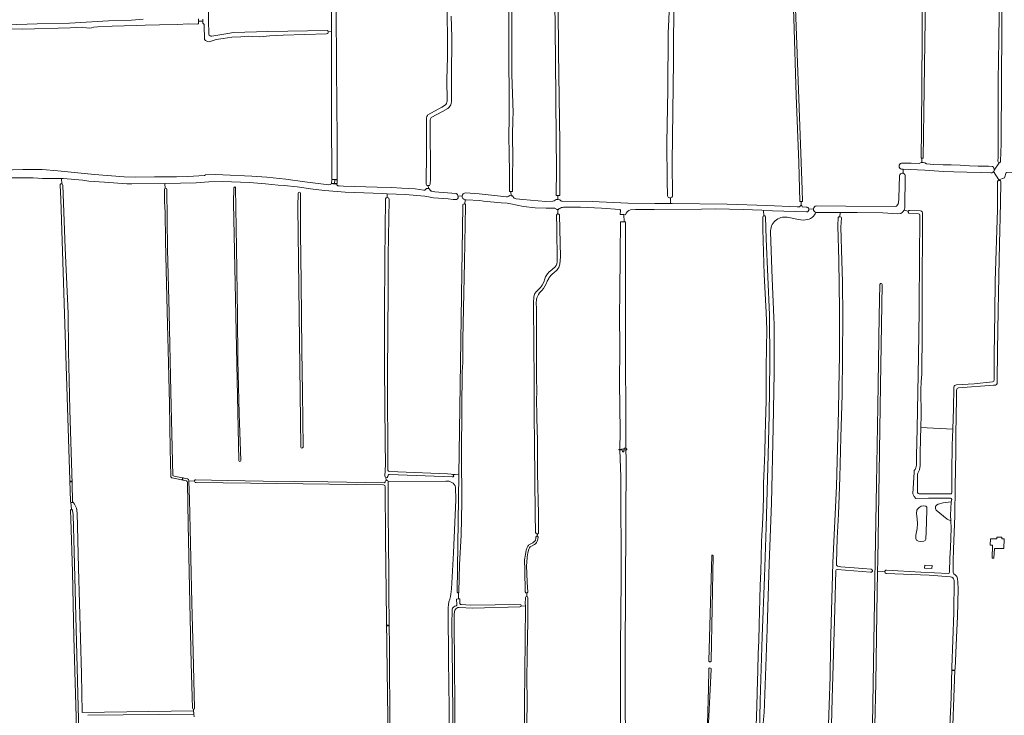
# Model space of a CAD drawing. Header units: metres. Extents: x 209813 to 223847, y 571801 to 587119.
# Tile 659 of 746: x 218208 to 219237, y 584009 to 584737. Entities that reach past the tile are written whole.
import ezdxf

# ---------------------------------------------------------------- set-up
doc = ezdxf.new("R2010")
doc.units = ezdxf.units.M
for name, color, linetype, lineweight in [('B-RO-GR-GRAS-GV', 8, 'Continuous', 0), ('B-RO-KW-KUNSTWERK_DEK-GV', 8, 'Continuous', 0), ('B-RO-KW-KUNSTWERK_STUW-GV', 8, 'Continuous', 0), ('B-RO-OG-WATER_GREPPEL-GV', 8, 'Continuous', 0), ('B-RO-VH-ONVERHARD-GV', 8, 'Continuous', 0)]:
    doc.layers.add(name, color=color, linetype=linetype, lineweight=lineweight)

msp = doc.modelspace()

# ---------------------------------------------------------------- linework, layer by layer
at = {"layer": 'B-RO-GR-GRAS-GV', "flags": 128}
for points in [[(218767.602, 584547.743), (218768.766, 584548.646), (218770.397, 584548.538), (218770.398, 584552.73), (218768.911, 584552.733), (218769.236, 584580.308), (218768.753, 584612.644), (218768.197, 584694.517), (218766.66, 584818.627), (218766.863, 584842.015), (218766.645, 584859.234), (218766.256, 584871.283), (218766.605, 584879.785), (218766.562, 584889.252), (218765.343, 584995.547), (218764.301, 585032.845), (218764.047, 585072.651), (218763.698, 585101.609), (218763.487, 585108.895), (218763.21, 585130.623), (218762.467, 585160.774), (218762.522, 585161.5), (218762.749, 585162.692), (218763.333, 585163.503)], [(218720.001, 584552.777), (218721.65, 584552.517), (218721.56, 584556.955), (218719.868, 584557.07), (218720.035, 584562.974), (218720.005, 584576.407), (218719.645, 584596.906), (218719.45, 584614.352), (218719.587, 584634.453), (218719.593, 584655.714), (218719.271, 584696.445), (218719.342, 584719.564), (218719.447, 584741.82), (218719.386, 584762.351), (218719.557, 584783.579), (218719.128, 584793.331), (218719.462, 584803.613), (218719.531, 584815.786), (218719.169, 584828.225), (218719.107, 584843.383), (218719.311, 584866.601), (218718.69, 584905.475), (218718.599, 584938.179), (218718.009, 584968.031)], [(218406.689, 584872.418), (218406.327, 584857.857), (218404.239, 584857.934), (218404.416, 584853.325), (218405.904, 584853.355), (218405.936, 584789.542), (218405.334, 584736.353), (218405.802, 584721.175)], [(218533.812, 584723.989), (218534.099, 584728.594), (218534.087, 584765.6), (218534.137, 584804.341), (218533.965, 584853.002), (218533.701, 584859.664), (218530.18, 584859.6), (218530.008, 584868.961), (218482.065, 584870.935), (218409.946, 584874.766)], [(218770.318, 584843.742), (218771.248, 584702.597), (218772.677, 584608.389), (218772.561, 584552.726), (218770.398, 584552.73)], [(218635.129, 584563.169), (218633.645, 584563.187), (218632.979, 584564.715), (218633.347, 584598.424), (218633.169, 584630.086), (218633.327, 584633.844), (218633.558, 584635.235), (218634.138, 584636.327), (218634.817, 584637.226), (218649.241, 584645.137), (218652.162, 584646.894), (218653.435, 584647.904), (218654.084, 584648.94), (218654.549, 584650.202), (218654.778, 584651.453), (218654.681, 584674.031), (218655.221, 584697.43), (218654.593, 584825.897)], [(219230.531, 584588.551), (219230.634, 584592.948), (219230.791, 584605.617), (219230.711, 584624.588), (219230.795, 584645.35), (219230.874, 584673.376), (219231.275, 584715.066), (219231.966, 584768.663), (219232.962, 584813.139)], [(219235.855, 584812.974), (219235.814, 584812.81), (219234.814, 584773.673), (219234.236, 584674.587), (219233.986, 584606.862), (219233.158, 584588.505)], [(218187.039, 584805.42), (218185.609, 584732.54), (218185.689, 584731.719), (218186.029, 584731.486), (218186.576, 584731.344), (218194.79, 584731.28), (218226.407, 584732.129), (218260.308, 584732.99), (218300.74, 584735.192), (218325.054, 584736.068), (218337.16, 584737.02)], [(219150.823, 584587.298), (219151.01, 584591.624), (219150.222, 584591.623), (219150.689, 584622.096), (219151.416, 584717.778), (219151.554, 584780.681), (219151.05, 584800.152)], [(219153.436, 584802.46), (219154.24, 584791.623), (219154.28, 584736.72), (219152.487, 584591.625), (219151.01, 584591.624)], [(219017.541, 584786.519), (219025.728, 584559.118), (219026.278, 584546.661), (219024.811, 584546.647), (219024.814, 584542.497)], [(219024.811, 584546.647), (219023.499, 584546.636), (219022.299, 584587.414), (219019.676, 584657.191), (219017.229, 584738.311), (219015.496, 584784.921)], [(218722.47, 584760.825), (218722.427, 584721.056), (218722.484, 584679.263), (218723.967, 584639.294), (218723.634, 584632.296), (218723.232, 584615.877), (218723.524, 584591.73), (218723.221, 584572.26), (218723.284, 584556.837), (218721.56, 584556.955)], [(218885.205, 584552.584), (218884.643, 584567.922), (218884.43, 584607.782), (218885.339, 584663.379), (218885.877, 584722.742), (218886.419, 584736.305), (218887.745, 584764.196)], [(218891.91, 584763.495), (218891.502, 584693.019), (218890.109, 584587.519), (218890.227, 584551.914)], [(218538.903, 584750.275), (218539.133, 584685.58), (218539.758, 584611.486), (218539.811, 584574.941), (218539.878, 584570.043), (218539.508, 584569.196), (218538.608, 584568.984), (218537.28, 584569.393), (218536.962, 584564.93), (218538.312, 584564.771), (218538.687, 584565.02), (218539.1, 584565.153), (218539.516, 584564.721), (218539.691, 584564.054), (218539.811, 584563.701), (218539.886, 584563.563), (218540.16, 584563.276), (218540.596, 584563.01), (218541.885, 584562.784), (218546.51, 584562.355), (218581.708, 584561.402), (218596.591, 584561.246), (218607.596, 584560.445), (218621.383, 584559.582), (218630.47, 584558.289), (218631.217, 584558.3), (218631.488, 584558.411), (218631.741, 584558.639), (218633.14, 584560.198), (218635.714, 584560.198)], [(218395.082, 584735.042), (218395.023, 584732.601), (218394.666, 584732.178), (218393.608, 584731.967), (218384.228, 584732.072), (218373.352, 584731.66), (218354.171, 584731.225), (218339.143, 584730.908), (218329.936, 584730.59), (218304.641, 584729.849), (218289.825, 584729.214), (218285.485, 584728.685), (218283.263, 584728.156), (218280.617, 584727.838), (218278.077, 584727.944), (218273.95, 584728.685), (218260.72, 584728.05), (218210.979, 584726.568), (218194.63, 584726.907)], [(218395.045, 584737.597), (218395.082, 584735.042), (218399.471, 584735.132), (218399.454, 584737.106)], [(218530.32, 584724.147), (218530.32, 584723.274), (218529.961, 584722.229), (218528.903, 584721.7), (218483.5, 584720.43), (218469.53, 584719.689), (218459.158, 584718.737), (218451.221, 584718.843), (218446.882, 584719.266), (218439.296, 584718.781), (218429.774, 584718.119), (218420.804, 584717), (218413.488, 584715.73), (218406.096, 584713.499), (218404.403, 584713.657), (218402.392, 584714.663), (218401.281, 584715.88), (218401.016, 584730.697), (218400.804, 584731.543), (218400.169, 584732.073), (218399.493, 584732.759), (218399.471, 584735.132)], [(218659.178, 584740.214), (218659.757, 584718.191), (218659.289, 584676.217), (218659.369, 584651.056), (218659.194, 584649.055), (218658.659, 584647.387), (218657.097, 584645.13), (218655.574, 584643.86), (218650.055, 584640.439), (218638.266, 584634.206), (218637.413, 584632.794), (218637.141, 584631.339), (218637.331, 584570.115), (218637.133, 584564.552), (218636.497, 584563.152), (218635.129, 584563.169), (218635.305, 584560.198)], [(218409.011, 584719.212), (218425.663, 584722.245), (218431.479, 584722.991), (218467.426, 584724.041), (218529.706, 584725.386), (218530.161, 584724.822), (218530.32, 584724.147), (218533.812, 584723.989)], [(218537.28, 584569.393), (218535.682, 584569.393), (218534.534, 584569.619), (218534.216, 584570.572), (218534.166, 584574.941), (218534.033, 584629.604), (218533.901, 584707.259), (218533.934, 584721.837), (218533.948, 584722.439), (218533.812, 584723.989)], [(218178.604, 584578.762), (218211.439, 584579.841), (218225.256, 584580.031), (218231.669, 584579.82), (218248.016, 584578.599), (218286.234, 584574.865), (218317.274, 584572.422), (218328.67, 584572.021), (218348.919, 584572.407), (218372.128, 584572.256), (218383.722, 584572.657), (218401.175, 584573.826), (218402.364, 584574.285), (218413.084, 584574.636), (218420.455, 584574.426), (218450.651, 584573.09), (218466.467, 584571.773), (218486.093, 584569.785), (218505.933, 584566.996), (218531.2, 584563.997), (218532.428, 584564.139), (218533.375, 584564.606), (218533.882, 584565.036), (218534.613, 584565.417), (218535.248, 584565.285), (218535.851, 584564.851), (218536.962, 584564.93)], [(219129.713, 584586.694), (219139.694, 584586.501), (219148.207, 584586.162)], [(219131.308, 584576.013), (219131.603, 584580.371), (219129.838, 584580.452)], [(219223.132, 584576.299), (219213.271, 584576.812), (219198.114, 584577.259), (219184.435, 584577.582), (219173.712, 584577.804), (219153.998, 584579.341), (219131.603, 584580.371)], [(219155.955, 584585.752), (219163.6, 584585.23), (219173.219, 584584.689), (219181.778, 584584.733), (219190.861, 584584.383), (219200.747, 584583.905), (219209.664, 584583.555), (219209.894, 584583.516), (219220.494, 584583.409), (219224.94, 584583.014)], [(219226.545, 584579.21), (219231.899, 584587.07)], [(218251.889, 584570.42), (218243.824, 584570.705), (218231.804, 584570.568), (218222.172, 584571.322), (218183.684, 584571.222), (218168.708, 584570.046), (218147.029, 584568.781), (218142.449, 584568.65), (218142.519, 584563.363)], [(218359.969, 584560.122), (218359.822, 584565.413), (218325.458, 584564.87), (218320.149, 584565.065), (218296.597, 584566.583), (218280.494, 584567.87), (218273.953, 584568.705), (218253.606, 584570.359), (218251.889, 584570.42), (218252.178, 584565.016)], [(219126.689, 584545.172), (219126.752, 584549.593), (219127.526, 584573.568)], [(219133.562, 584573.608), (219133.337, 584539.998)], [(219231.515, 584569.055), (219225.848, 584577.7)], [(219231.515, 584569.055), (219237.281, 584571.247), (219239.062, 584576.751), (219264.168, 584577.798), (219290.335, 584578.745)], [(218261.051, 584233.072), (218251.254, 584549.089), (218250.43, 584563.571)], [(218253.124, 584563.638), (218255.61, 584497.686), (218258.62, 584429.622), (218259.156, 584389.908), (218260.591, 584328.792), (218263.006, 584251.234), (218263.439, 584232.791)], [(218591.98, 584554.544), (218587.151, 584554.76), (218548.094, 584556.18), (218539.832, 584556.979), (218526.704, 584557.882), (218511.931, 584559.729), (218497.932, 584561.684), (218484.36, 584563.093), (218478.178, 584563.553), (218464.892, 584565.083), (218448.146, 584566.423), (218429.472, 584566.969), (218420.187, 584567.446), (218405.937, 584567.071), (218392.608, 584565.931), (218359.822, 584565.413)], [(218362.03, 584559.254), (218362.649, 584496.559), (218364.337, 584429.886), (218366.188, 584347.589), (218368.281, 584260.184)], [(218437.143, 584275.694), (218431.614, 584545.046), (218432.026, 584560.763)], [(218433.659, 584560.64), (218434.624, 584498.181), (218435.873, 584427.516), (218436.106, 584380.61), (218437.481, 584324.723), (218439.266, 584275.857)], [(218635.714, 584560.198), (218637.768, 584557.797), (218638.283, 584557.336), (218638.767, 584557.153), (218640.296, 584556.778), (218642.022, 584556.524), (218646.167, 584556.363), (218664.385, 584554.935), (218665.731, 584553.85), (218666.147, 584552.295)], [(219231.515, 584569.055), (219231.883, 584568.57), (219232.676, 584568.372), (219233.338, 584567.975), (219233.669, 584567.139), (219233.602, 584564.8), (219232.809, 584529.213), (219232.412, 584517.241), (219231.75, 584486.351), (219231.023, 584450.301), (219230.626, 584432.177), (219229.874, 584390.769), (219229.7, 584358.292), (219229.567, 584356.308), (219228.906, 584355.315), (219227.848, 584354.654), (219225.731, 584354.323), (219189.417, 584351.611), (219188.028, 584351.148), (219187.366, 584350.421), (219187.102, 584348.833), (219187.102, 584340.763), (219186.44, 584302.862), (219186.374, 584284.407), (219185.911, 584248.556), (219185.448, 584217.996), (219184.853, 584200.6), (219184.191, 584183.204), (219183.861, 584170.504), (219183.596, 584161.839), (219183.861, 584158.862), (219184.39, 584157.407), (219185.779, 584156.348), (219187.432, 584154.496), (219188.226, 584152.181), (219188.689, 584148.675), (219189.02, 584141.73), (219188.094, 584112.824), (219187.168, 584090.798), (219185.911, 584058.254), (219185.403, 584056.575), (219182.267, 583969.98)], [(219226.489, 584360.155), (219226.631, 584385.854), (219227.403, 584430.091), (219227.736, 584463.076), (219230.039, 584537.798), (219230.196, 584567.372)], [(218365.927, 584259.814), (218365.508, 584287.479), (218364.554, 584335.113), (218363.35, 584391.338), (218362.635, 584417.941), (218361.331, 584475.127), (218360.609, 584505.28), (218360.02, 584535.499), (218359.435, 584546.013), (218359.377, 584559.083)], [(218502.033, 584289.731), (218498.947, 584540.924), (218499.02, 584555.345)], [(218501.546, 584555.275), (218501.582, 584514.011), (218502.189, 584462.114), (218503.114, 584390.562), (218503.562, 584346.978), (218504.192, 584289.616)], [(218589.743, 584259.351), (218590.326, 584271.602), (218589.917, 584294.867), (218589.234, 584373.632), (218589.49, 584430.654), (218589.695, 584485.268), (218590.483, 584549.13)], [(218670.466, 584552.103), (218666.147, 584552.295), (218666.206, 584552.074), (218666.254, 584550.212), (218665.674, 584549.217), (218664.45, 584548.721), (218662.699, 584548.465), (218661.123, 584548.486), (218655.998, 584549.138), (218640.564, 584550.165), (218633.446, 584551.745), (218631.453, 584552.102), (218610.913, 584553.698), (218591.98, 584554.544), (218592.099, 584550.552)], [(218674.299, 584555.398), (218688.423, 584554.578), (218710.464, 584552.163), (218716.934, 584551.359)], [(218721.65, 584552.517), (218723.272, 584552.261), (218723.676, 584551.306), (218724.142, 584550.669), (218725.037, 584550.034), (218725.881, 584549.615), (218727.088, 584549.268), (218734.069, 584548.47), (218757.988, 584546.628), (218765.398, 584546.963)], [(218888.413, 584550.273), (218888.169, 584544.546), (218889.927, 584544.404), (218947.33, 584543.681), (218989.059, 584542.456), (219020.712, 584540.867), (219022.329, 584540.916)], [(218594.239, 584548.701), (218593.306, 584490.14), (218593.134, 584452.849), (218592.338, 584366.773), (218592.967, 584265.512)], [(218594.436, 584264.348), (218603.438, 584263.733), (218655.058, 584261.741), (218667.087, 584260.825), (218670.94, 584518.299), (218671.19, 584542.425)], [(218673.489, 584543.774), (218673.731, 584543.594), (218673.906, 584543.399), (218674.043, 584543.166), (218674.08, 584542.832), (218674.096, 584542.007), (218672.85, 584483.558), (218671.376, 584402.072), (218671.323, 584378.153), (218670.688, 584368.258), (218670.119, 584329.819), (218669.944, 584282.709), (218670.218, 584232.129), (218669.557, 584197.634), (218667.794, 584167.099), (218667.216, 584138.441)], [(218673.489, 584543.774), (218673.633, 584548.391)], [(218749.115, 584198.896), (218748.185, 584199.08), (218747.709, 584199.53), (218747.343, 584200.347), (218746.999, 584219.481), (218746.254, 584294.118), (218745.738, 584322.812), (218745.652, 584362.494), (218745.341, 584393.734), (218745.063, 584440.486), (218745.301, 584446.915), (218746.016, 584449.098), (218746.452, 584450.289), (218747.048, 584450.964), (218747.603, 584451.797), (218749.548, 584453.94), (218752.406, 584456.599), (218753.477, 584457.83), (218754.271, 584458.98), (218755.7, 584461.52), (218756.295, 584463.148), (218756.533, 584464.457), (218756.851, 584465.688), (218757.578, 584467.68), (218759.668, 584470.768), (218761.573, 584472.792), (218764.391, 584475.173), (218765.741, 584476.443), (218767.05, 584477.396), (218767.884, 584478.308), (218768.638, 584479.42), (218769.511, 584481.325), (218769.749, 584483.269), (218769.563, 584519.532), (218769.196, 584531.787), (218769.217, 584532.236), (218769.312, 584532.601), (218769.503, 584532.966), (218769.678, 584533.204), (218770.106, 584533.506), (218770.52, 584533.63), (218770.354, 584538.074), (218769.823, 584538.101), (218769.363, 584538.228), (218768.903, 584538.498), (218768.286, 584539.151), (218767.333, 584539.426), (218766.127, 584539.595), (218758.443, 584539.616), (218746.971, 584539.786), (218734.78, 584541.325), (218721.524, 584544.077), (218719.328, 584544.315), (218717.661, 584544.765), (218711.205, 584545.135), (218692.923, 584546.882), (218689.007, 584547.543), (218674.851, 584548.319), (218673.633, 584548.391)], [(218770.397, 584548.538), (218772.486, 584548.4)], [(218774.904, 584546.792), (218806.484, 584546.456), (218843.591, 584544.715), (218872.063, 584544.322), (218883.383, 584544.308), (218885.357, 584544.539), (218887.952, 584544.564), (218888.169, 584544.546)], [(218794.192, 584540.509), (218777.546, 584540.453)], [(218835.191, 584538.29), (218816.196, 584539.606), (218794.192, 584540.509)], [(218985.664, 584531.562), (218985.462, 584537.247), (218983.596, 584537.326), (218964.215, 584537.974), (218949.932, 584538.528), (218935.397, 584538.761), (218920.677, 584538.489), (218871.136, 584538.003), (218851.724, 584538.09), (218846.519, 584537.744)], [(219023.903, 584541.534), (219024.211, 584541.96)], [(219025.686, 584541.993), (219025.818, 584541.36)], [(219026.288, 584540.932), (219030.207, 584540.731)], [(219032.835, 584538.531), (219037.778, 584538.761)], [(219040.72, 584541.895), (219071.437, 584541.632), (219123.62, 584541.384)], [(218770.52, 584533.63), (218770.943, 584533.547), (218771.451, 584533.388), (218771.721, 584533.245), (218771.911, 584533.071), (218772.07, 584532.801), (218772.197, 584532.515), (218772.271, 584532.145), (218773.143, 584488.76), (218772.505, 584480.924), (218772.302, 584479.9), (218771.468, 584477.637), (218770.595, 584476.209), (218769.722, 584475.018), (218765.93, 584471.538), (218765.237, 584471.089), (218763.809, 584469.74), (218761.388, 584466.882), (218760.991, 584466.009), (218759.483, 584463.31), (218758.411, 584460.334), (218755.554, 584455.611), (218753.926, 584453.468), (218752.663, 584452.373), (218751.406, 584451.116), (218750.149, 584449.363), (218748.661, 584445.957), (218748.198, 584444.005), (218747.9, 584440.566), (218748.099, 584434.282), (218748.066, 584413.479), (218748.264, 584394.264), (218748.299, 584365.525), (218748.397, 584344.886), (218748.231, 584342.041), (218748.529, 584320.445), (218749.125, 584296.459), (218749.332, 584262.384), (218750.141, 584219.849), (218750.414, 584200.688), (218750.332, 584200.152), (218750.226, 584199.792), (218749.93, 584199.453), (218749.633, 584199.22), (218749.115, 584198.896), (218748.868, 584196.592), (218749.217, 584196.499), (218749.535, 584196.288), (218749.746, 584195.944), (218749.845, 584195.584), (218749.485, 584193.641), (218748.82, 584191.472), (218748.172, 584190.084), (218747.418, 584188.959), (218745.99, 584187.869), (218742.947, 584186.281), (218741.756, 584185.52), (218740.996, 584184.396), (218740.202, 584182.875), (218739.11, 584179.27), (218738.515, 584174.97), (218737.986, 584169.149), (218737.92, 584166.14), (218738.599, 584148.563), (218739.116, 584138.206), (218739.052, 584137.968), (218738.893, 584137.587), (218738.497, 584137.381), (218738.113, 584137.295)], [(218839.36, 584532.774), (218835.802, 584532.868), (218835.841, 584537.245)], [(218841.252, 584532.724), (218839.36, 584532.774), (218839.832, 584525.249), (218841.247, 584525.224), (218841.233, 584418.991), (218841.725, 584288.565), (218842.024, 584288.57), (218842.036, 584287.829), (218842.483, 584287.837), (218842.5, 584286.84), (218841.745, 584286.827), (218841.856, 584277.581), (218841.056, 584073.502), (218841.05, 584018.732), (218841.097, 583989.568), (218844.161, 583989.528), (218844.173, 583884.08), (218844.197, 583844.353), (218844.002, 583805.691)], [(218977.664, 583998.206), (218978.339, 584018.436), (218978.986, 584033.582), (218979.571, 584056.203), (218979.992, 584074.066), (218980.429, 584087.087), (218981.103, 584104.238), (218981.679, 584130.729), (218982.01, 584144.926), (218982.774, 584159.746), (218983.091, 584174.368), (218983.415, 584191.098), (218983.638, 584197.234), (218984.585, 584208.992), (218984.996, 584224.606), (218985.305, 584238.662), (218985.64, 584251.623), (218986.094, 584267.5), (218986.925, 584284.264), (218987.141, 584301.967), (218987.46, 584315.253), (218988.211, 584338.177), (218988.277, 584373.568), (218988.779, 584412.743), (218988.411, 584430.324), (218986.28, 584470.346), (218984.919, 584517.696), (218984.686, 584530.228)], [(219022.015, 584527.728), (219010.266, 584530.076)], [(219065.405, 584530.559), (219065.587, 584535.117), (219040.082, 584535.001)], [(219053.459, 583999.766), (219054.23, 584019.994), (219055.129, 584049.794), (219055.63, 584080.601), (219057.763, 584168.821), (219061.61, 584248.86), (219063.846, 584327.689), (219064.322, 584349.79), (219064.81, 584386.387), (219064.879, 584433.448), (219064.199, 584484.834), (219063.116, 584521.02), (219063.112, 584521.569), (219063.677, 584529.662)], [(219065.405, 584530.559), (219066.56, 584530.137), (219066.824, 584529.343), (219066.361, 584519.686), (219066.626, 584508.242), (219066.956, 584495.476), (219067.882, 584462.536), (219068.412, 584425.494), (219067.552, 584344.663), (219066.427, 584299.949), (219065.17, 584257.946), (219063.848, 584219.515), (219062.392, 584194.644), (219061.599, 584168.715), (219061.731, 584166.202), (219062.789, 584165.143), (219066.163, 584164.614), (219089.314, 584162.696), (219097.922, 584162.05), (219098.895, 584161.5), (219099.122, 584161.177), (219099.283, 584160.628), (219099.242, 584160.176), (219099.097, 584159.732), (219098.774, 584159.425), (219098.306, 584159.119), (219097.414, 584158.923), (219062.373, 584161.946), (219061.532, 584161.571), (219061.043, 584160.636), (219059.878, 584120.224), (219057.328, 584026.885), (219056.706, 583999.308)], [(219132.326, 584537.305), (219130.837, 584535.216), (219128.877, 584533.844), (219125.742, 584533.648), (219110.16, 584534.53), (219083.212, 584534.824), (219065.587, 584535.117)], [(219132.326, 584537.305), (219136.75, 584536.293)], [(219181.601, 584232.599), (219182.133, 584234.966), (219181.696, 584236.138), (219181.01, 584236.53), (219178.266, 584236.53), (219158.08, 584236.432), (219144.85, 584236.138), (219142.793, 584238.098), (219141.715, 584240.744), (219142.89, 584263.381), (219143.086, 584265.144), (219143.987, 584266.22), (219144.85, 584268.182), (219145.242, 584270.73), (219145.536, 584280.529), (219146.222, 584309.242), (219147.496, 584384.795), (219148.182, 584432.616), (219148.574, 584491.707), (219148.966, 584525.123), (219148.868, 584532.08), (219148.476, 584533.256), (219147.3, 584533.746), (219137.305, 584534.432), (219136.717, 584535.314), (219136.75, 584536.293)], [(219138.085, 584537.178), (219149.694, 584536.793)], [(219151.66, 584533.651), (219151.512, 584516.007), (219151.249, 584460.948), (219151.321, 584410.373), (219150.8, 584366.101), (219150.163, 584358.332), (219150.062, 584349.313), (219150.134, 584323.65), (219150.011, 584310.156), (219183.292, 584308.577), (219184.008, 584330.086), (219184.42, 584352.57)], [(218834.674, 583879.637), (218834.797, 583880.482), (218835.3, 583881.303), (218835.776, 583882.387), (218835.697, 583934.709), (218836.265, 583979.024), (218835.935, 584005.75), (218836.134, 584080.481), (218836.769, 584151.324), (218836.411, 584258.798), (218835.388, 584286.763), (218834.392, 584286.746), (218834.382, 584287.289), (218835.383, 584287.306), (218835.665, 584306.341), (218835.083, 584357.352), (218835.189, 584392.86), (218834.977, 584428.578), (218835.295, 584449.692), (218835.771, 584491.708), (218836.104, 584525.312), (218839.832, 584525.249)], [(219058.521, 583997.817), (219079.231, 583998.774), (219099.532, 583999.672), (219102.074, 584171.584), (219103.662, 584251.513), (219105.024, 584332.209), (219106.458, 584426.701), (219107.113, 584459.793), (219107.665, 584460.832), (219108.495, 584460.832), (219109.304, 584460.485), (219109.621, 584459.855), (219107.916, 584354.302), (219104.936, 584171.559), (219104.695, 584159.651)], [(219187.188, 584354.772), (219205.794, 584355.872), (219224.866, 584358.1)], [(219150.011, 584310.156), (219149.528, 584298.594), (219149.271, 584282.789), (219149.138, 584270.127), (219148.96, 584268.484), (219148.426, 584266.126), (219146.804, 584262.5), (219146.501, 584261.285), (219146.417, 584254.624), (219146.568, 584242.123)], [(219182.303, 584242.542), (219182.306, 584263.972), (219182.732, 584291.725), (219183.292, 584308.577)], [(218382.258, 584254.472), (218367.092, 584257.627)], [(218369.543, 584259.257), (218383.381, 584256.597)], [(218388.721, 584016.771), (218387.37, 584063.94), (218385.789, 584126.599), (218384.137, 584208.996), (218383.322, 584252.782)], [(218384.912, 584254.444), (218390.763, 584254.102)], [(218384.915, 584254.298), (218385.413, 584235.039), (218386.959, 584173.607), (218388.044, 584126.935), (218389.271, 584075.786), (218390.812, 584016.51)], [(218392.175, 584255.676), (218424.817, 584254.914), (218462.615, 584254.304), (218495.106, 584253.827), (218530.118, 584253.435), (218589.258, 584252.479)], [(218588.286, 584250.212), (218531.738, 584250.894), (218449.264, 584252.112), (218392.283, 584252.742)], [(218590.05, 584253.051), (218590.06, 584253.912)], [(218590.944, 584254.911), (218590.767, 584258.157)], [(218653.574, 584254.164), (218593.07, 584253.724), (218593.03, 584222.413), (218593.402, 584187.682), (218593.767, 584158.798), (218593.957, 584138.597), (218594.369, 584102.992), (218594.559, 584082.704), (218594.636, 584053.064), (218594.857, 584020.486), (218594.796, 584011.147), (218595.358, 583988.107), (218595.702, 583959.578), (218596.098, 583920.493), (218595.983, 583878.908), (218596.349, 583858.63), (218596.485, 583846.605), (218597.356, 583840.652)], [(218398.972, 583755.591), (218423.056, 583755.157), (218471.692, 583753.364), (218520.42, 583751.6), (218594.119, 583749.358), (218594.809, 583749.533), (218595.126, 583749.652), (218595.356, 583749.878), (218595.501, 583750.12), (218595.572, 583750.376), (218595.36, 583787.937), (218594.925, 583825.599), (218593.363, 583982.148), (218591.648, 584081.437), (218590.272, 584194.517), (218590.101, 584248.353)], [(218659.389, 584141.486), (218661.409, 584179.186), (218663.753, 584234.461), (218663.716, 584247.854)], [(219148.266, 584240.802), (219171.607, 584240.784), (219180.93, 584240.808)], [(218262.289, 584224.532), (218261.678, 584231.861)], [(218268.793, 583932.924), (218268.232, 583970.864), (218266.887, 584019.484), (218264.64, 584091.444), (218263.209, 584159.266), (218261.472, 584214.29), (218261.267, 584223.455)], [(218268.034, 584221.061), (218269.473, 584163.443), (218272.508, 584052.845), (218273.512, 584012.433), (218389.884, 584013.984)], [(219153.026, 584191.522), (219149.983, 584191.192), (219147.337, 584191.522), (219145.419, 584192.515), (219144.625, 584194.367), (219144.757, 584197.542), (219145.948, 584204.752), (219146.543, 584209.646), (219146.014, 584214.872), (219145.617, 584217.253), (219145.419, 584220.759)], [(219153.026, 584191.522), (219154.481, 584192.118), (219155.142, 584193.441), (219155.605, 584201.378), (219155.671, 584211.697), (219156.267, 584224.529), (219156.134, 584227.043), (219155.142, 584228.167), (219153.158, 584228.498), (219150.181, 584227.969), (219147.998, 584226.447), (219146.279, 584224.926), (219145.816, 584223.669), (219145.419, 584220.759)], [(219180.034, 584159.219), (219180.336, 584173.505), (219180.957, 584184.583), (219181.508, 584204.967), (219181.258, 584212.759)], [(218737.476, 584137.33), (218737.198, 584137.462), (218736.814, 584137.74), (218736.655, 584137.925), (218736.576, 584138.15), (218736.521, 584138.372), (218735.974, 584160.98), (218735.838, 584171.802), (218736.589, 584177.582), (218737.43, 584181.837), (218738.383, 584184.821), (218739.16, 584186.234), (218739.745, 584187.001), (218740.253, 584187.477), (218740.809, 584187.842), (218743.015, 584188.922), (218744.428, 584189.811), (218745.539, 584190.557), (218746.111, 584191.033), (218746.571, 584191.478), (218746.889, 584192.033), (218747.079, 584192.557), (218747.27, 584193.303), (218747.352, 584193.949), (218747.511, 584194.696), (218747.605, 584195.585), (218747.701, 584196.013), (218747.908, 584196.315), (218748.336, 584196.521), (218748.868, 584196.592)], [(219180.828, 584153.971), (219158.512, 584155.8), (219113.589, 584157.735), (219112.465, 584158.198), (219112.2, 584159.19), (219104.695, 584159.651), (219103.811, 584115.974), (219103.047, 584043.379), (219101.824, 583998.754), (219101.288, 583996.965), (219101.664, 583967.149), (219100.778, 583930.855), (219101.107, 583900.834), (219101.097, 583899.917)], [(219112.2, 584159.19), (219112.266, 584160.182), (219112.806, 584160.839)], [(219113.872, 584161.019), (219150.004, 584159.089), (219178.37, 584157.653)], [(219178.419, 583900.009), (219177.28, 583912.782), (219177.124, 583924.066), (219177.314, 583929.941), (219177.871, 583940.408), (219178.263, 583951.044), (219179.184, 583978.303), (219180.145, 583998.18), (219181.544, 584027.939), (219182.241, 584059.296), (219184.231, 584116.654), (219184.63, 584150.773)], [(218666.608, 584137.527), (218666.568, 584131.019), (218668.162, 584131.075), (218668.251, 584126.168)], [(218738.249, 584133.493), (218738.113, 584137.295), (218737.793, 584137.29), (218737.476, 584137.33)], [(218732.098, 584123.74), (218736.599, 584123.548), (218736.606, 584124.514), (218736.513, 584125.48), (218736.6, 584132.477)], [(218739.24, 584132.178), (218739.238, 584124.433), (218739.03, 584107.286), (218738.403, 584073.716), (218738.199, 584045.062), (218738.343, 584026.472), (218738.02, 583997.646), (218738.073, 583963.145), (218738.629, 583912.477), (218739.264, 583889.775), (218740.286, 583861.607), (218744.313, 583862.071), (218744.482, 583862.746), (218744.945, 583863.143), (218759.696, 583865.26), (218775.531, 583868.153), (218800.851, 583873.577), (218821.092, 583878.445), (218826.89, 583879.809), (218828.636, 583879.833)], [(218598.499, 583839.768), (218656.107, 583846.049), (218657.017, 583845.932), (218657.471, 583845.573), (218657.757, 583844.886), (218657.905, 583844.03), (218657.891, 583843.753), (218658.708, 583843.842), (218658.673, 583847.839), (218657.027, 583848.689), (218656.974, 583854.399), (218657.62, 583858.35), (218658.835, 583858.369), (218657.34, 583955.154), (218656.929, 584016.944), (218656.214, 584066.988), (218655.851, 584119.092)], [(218663.021, 584119.29), (218662.335, 584115.274), (218662.166, 584109.556), (218662.338, 584098.467), (218662.59, 584068.547), (218662.962, 584014.731), (218663.378, 583926.189), (218664.065, 583890.29), (218665.4, 583806.748), (218664.755, 583769.498), (218664.886, 583733.656), (218665.415, 583697.303), (218665.183, 583685.465)], [(218730.952, 584122.851), (218681.666, 584121.483), (218667.564, 584122.091)], [(218669.676, 584125.078), (218678.77, 584124.434), (218731.021, 584125.26)], [(218736.291, 583681.022), (218736.728, 583693.955), (218736.652, 583723.297), (218737.095, 583760.59), (218736.956, 583799.955), (218737.074, 583840.593), (218736.939, 583865.015), (218736.281, 583904.993), (218736.047, 583953.431), (218735.764, 583990.935), (218735.681, 584022.322), (218736.137, 584053.884), (218736.599, 584123.548)], [(218930.724, 584057.475), (218927.773, 583994.144), (218927.482, 583990.164)], [(218389.762, 584015.605), (218390.152, 584010.415)], [(218390.36, 584007.644), (218390.152, 584010.415), (218279.474, 584009.365)]]:
    msp.add_lwpolyline(points, dxfattribs=at)
at = {"layer": 'B-RO-GR-GRAS-GV'}
for points in [[(218405.802, 584721.175, 0.38022796), (218409.011, 584719.212)], [(219129.838, 584580.452, -0.84442964), (219129.713, 584586.694)], [(218432.026, 584560.763, -1.17281625), (218433.659, 584560.64)], [(219230.196, 584567.372, -0.34995404), (219231.515, 584569.055)], [(218499.02, 584555.345, -0.80445263), (218501.546, 584555.275)], [(218716.934, 584551.359, 0.31745149), (218720.001, 584552.777)], [(218671.19, 584542.425, -0.58229536), (218673.489, 584543.774)], [(218765.398, 584546.963, 0.16071963), (218767.602, 584547.743)], [(218773.233, 584539.681, 0.09247813), (218771.059, 584538.293)], [(218772.486, 584548.4, 0.22368763), (218774.904, 584546.792)], [(218777.546, 584540.453, 0.1135012), (218773.233, 584539.681)], [(219022.329, 584540.916, 0.22095547), (219023.903, 584541.534)], [(219025.818, 584541.36, 0.27429289), (219026.288, 584540.932)], [(219030.207, 584540.731, -0.37948227), (219032.835, 584538.531)], [(219037.778, 584538.761, -0.33275438), (219040.72, 584541.895)], [(219123.62, 584541.384, 0.26886357), (219126.689, 584545.172)], [(219133.337, 584539.998, -0.10631957), (219132.326, 584537.305)], [(218771.059, 584538.293, -0.06682742), (218770.354, 584538.074)], [(218835.841, 584537.245, 0.4707119), (218835.191, 584538.29)], [(218846.519, 584537.744, 0.25554647), (218841.252, 584532.724)], [(218984.686, 584530.228, -0.32065853), (218985.664, 584531.562)], [(219010.266, 584530.076, 0.4741589), (218992.779, 584514.375)], [(219063.677, 584529.662, -0.44612756), (219065.405, 584530.559)], [(219136.75, 584536.293, -0.3582653), (219138.085, 584537.178)], [(219149.694, 584536.793, -0.38460333), (219151.66, 584533.651)], [(218996.336, 584425.396, -0.00504458), (218996.738, 584367.519)], [(219184.42, 584352.57, -0.34687372), (219187.188, 584354.772)], [(219224.866, 584358.1, 0.35276925), (219226.489, 584360.155)], [(218504.192, 584289.616, -0.93426754), (218502.033, 584289.731)], [(218439.266, 584275.857, -0.91996259), (218437.143, 584275.694)], [(218592.967, 584265.512, 0.40697592), (218594.436, 584264.348)], [(218367.092, 584257.627, -0.36023807), (218365.927, 584259.814)], [(218368.281, 584260.184, 0.21942092), (218369.543, 584259.257)], [(218383.322, 584252.782, 0.396279), (218382.258, 584254.472)], [(218383.381, 584256.597, -0.24799668), (218384.912, 584254.444)], [(218589.258, 584252.479, 0.30721624), (218590.05, 584253.051)], [(218590.767, 584258.157, -0.23734733), (218589.743, 584259.351)], [(218590.06, 584253.912, -0.22712593), (218590.944, 584254.911)], [(218663.716, 584247.854, 0.36993066), (218653.574, 584254.164)], [(218590.101, 584248.353, 0.37618241), (218588.286, 584250.212)], [(219146.568, 584242.123, 0.37396551), (219148.266, 584240.802)], [(219180.93, 584240.808, 0.46030679), (219182.303, 584242.542)], [(218261.678, 584231.861, -0.30931914), (218261.051, 584233.072)], [(218261.267, 584223.455, -0.44824086), (218262.289, 584224.532)], [(219112.806, 584160.839, -0.1636313), (219113.872, 584161.019)], [(219178.37, 584157.653, 0.41373433), (219180.034, 584159.219)], [(219184.63, 584150.773, 0.32461996), (219180.828, 584153.971)], [(218657.562, 584130.762, 0.05383078), (218659.389, 584141.486)], [(218667.216, 584138.441, -0.30570912), (218666.608, 584137.527)], [(218667.564, 584122.091, 0.3329329), (218663.021, 584119.29)], [(218668.251, 584126.168, 0.38028513), (218669.676, 584125.078)], [(218928.253, 584057.508, -1.15056347), (218930.724, 584057.475)]]:
    msp.add_lwpolyline(points, format="xyb", dxfattribs=at)
at = {"layer": 'B-RO-GR-GRAS-GV', "flags": 128}
for points in [[(219181.258, 584212.759), (219181.075, 584218.483), (219181.601, 584232.599), (219173.332, 584231.475), (219167.908, 584230.019), (219166.122, 584229.027), (219165.329, 584227.638), (219165.263, 584225.72), (219166.056, 584223.735), (219177.566, 584214.409)], [(219222.748, 584193.81), (219229.177, 584193.889), (219229.177, 584195.715), (219234.734, 584195.715), (219234.734, 584193.81), (219237.013, 584193.716), (219236.506, 584183.716), (219226.809, 584183.835), (219226.346, 584173.516), (219224.494, 584173.516), (219224.732, 584187.142), (219222.351, 584187.142)], [(218928.236, 584066.43), (218931.467, 584176.329), (218931.607, 584176.623), (218931.87, 584176.814), (218932.128, 584176.86), (218932.441, 584176.772), (218932.637, 584176.598), (218932.75, 584176.363), (218930.888, 584066.381), (218930.776, 584065.997), (218930.639, 584065.767), (218930.46, 584065.568), (218930.244, 584065.41), (218930.001, 584065.297), (218929.741, 584065.236), (218929.34, 584065.243), (218929.082, 584065.314), (218928.844, 584065.435), (218928.634, 584065.601), (218928.462, 584065.806), (218928.334, 584066.041)]]:
    msp.add_lwpolyline(points, close=True, dxfattribs=at)
at = {"layer": 'B-RO-GR-GRAS-GV'}
for centre, radius, start, end in [((219151.838, 584581.376), 6.008, 46.743683, 126.050715), ((219222.971, 584579.944), 3.648, 272.526152, 58.25919), ((219231.842, 584588.389), 1.321, 172.968196, 6.692989), ((219130.549, 584573.043), 3.066, 10.625534, 171.887339), ((218251.774, 584563.725), 1.353, 356.314506, 190.039483), ((218360.714, 584559.009), 1.339, 10.526499, 177.616916), ((218592.332, 584548.659), 1.908, 1.27159, 166.157761), ((218673.979, 584551.893), 3.519, 84.783687, 263.560586), ((218887.788, 584552.788), 2.591, 184.510318, 338.045099), ((219024.953, 584541.731), 0.778, 19.643577, 160.428183), ((218392.226, 584254.21), 1.467, 92.007257, 275.019742), ((218737.906, 584132.204), 1.334, 358.900923, 167.121172), ((218730.935, 584124.057), 1.206, 270.828553, 86.90708), ((218389.77, 584016.659), 1.054, 173.926046, 349.504255)]:
    msp.add_arc(centre, radius, start, end, dxfattribs=at)
at = {"layer": 'B-RO-KW-KUNSTWERK_DEK-GV', "flags": 128}
msp.add_lwpolyline([(218534.18, 584569.393), (218533.958, 584565.166), (218539.811, 584565.166), (218539.811, 584569.393)], close=True, dxfattribs=at)
at = {"layer": 'B-RO-KW-KUNSTWERK_STUW-GV', "flags": 128}
for points in [[(218840.51, 584288.544), (218839.699, 584288.53), (218839.712, 584287.765), (218837.209, 584287.723), (218837.216, 584287.338), (218834.382, 584287.289), (218834.392, 584286.746), (218837.92, 584286.806), (218837.952, 584284.934), (218839.663, 584284.963), (218839.632, 584286.792), (218842.5, 584286.84), (218842.483, 584287.837), (218842.036, 584287.829), (218842.024, 584288.57)], [(218260.417, 584253.539), (218262.935, 584253.536), (218262.914, 584254.192), (218260.397, 584254.176)], [(218378.304, 584255.294), (218378.784, 584257.481), (218378.283, 584257.577), (218377.759, 584255.408)], [(218594.369, 584102.992), (218594.361, 584103.64), (218591.377, 584103.688), (218591.385, 584103.039)], [(219184.519, 584056.603), (219182.183, 584056.676), (219182.169, 584056.079), (219185.382, 584055.98), (219185.403, 584056.575)]]:
    msp.add_lwpolyline(points, close=True, dxfattribs=at)
at = {"layer": 'B-RO-OG-WATER_GREPPEL-GV', "flags": 128}
msp.add_lwpolyline([(218931.87, 584176.814), (218931.607, 584176.623), (218931.467, 584176.329), (218928.255, 584066.297), (218928.334, 584066.041), (218928.462, 584065.806), (218928.634, 584065.601), (218928.844, 584065.435), (218929.082, 584065.314), (218929.473, 584065.227), (218929.741, 584065.236), (218930.001, 584065.297), (218930.244, 584065.41), (218930.46, 584065.568), (218930.639, 584065.767), (218930.776, 584065.997), (218930.888, 584066.381), (218932.75, 584176.363), (218932.674, 584176.544), (218932.441, 584176.772), (218932.128, 584176.86)], close=True, dxfattribs=at)
for points in [[(218925.416, 583991.307), (218927.482, 583990.164), (218927.773, 583994.144), (218930.724, 584057.475)], [(218928.253, 584057.508), (218928.02, 584037.009), (218927.595, 584025.596), (218926.78, 584000.399), (218926.374, 583992.789)]]:
    msp.add_lwpolyline(points, dxfattribs=at)
at = {"layer": 'B-RO-VH-ONVERHARD-GV'}
for points in [[(219040.082, 584535.001, -0.34335435), (219037.778, 584538.761)], [(218985.664, 584531.562, -0.46161257), (218987.51, 584530.436)], [(219032.835, 584538.531, -0.46186868), (219030.251, 584535.567)], [(219031.74, 584527.618, 0.25011571), (219040.082, 584535.001)], [(219022.015, 584527.728, 0.11270461), (219031.74, 584527.618)], [(218594.142, 584261.093, 0.52743335), (218593.341, 584260.421)], [(218660.773, 584261.204, -0.91673786), (218660.099, 584258.556)], [(218592.97, 584258.929, -0.38276468), (218590.767, 584258.157)], [(218590.944, 584254.911, -0.4882097), (218593.07, 584253.724)], [(218263.44, 584232.74, -0.51737696), (218261.678, 584231.861)], [(218268.034, 584221.061, 0.19146386), (218263.439, 584232.791)], [(218262.289, 584224.532, -0.42397222), (218263.252, 584223.474)], [(218666.608, 584137.527, -0.53569184), (218665.256, 584138.441)], [(218657.562, 584130.762, 0.09401602), (218655.851, 584119.092)], [(218660.192, 584120.21, -0.30142879), (218662.786, 584123.337)], [(218664.319, 584123.97, 0.49032821), (218664.867, 584125.156)], [(218984.727, 583996.187, 0.00029216), (218986.083, 584011.569)]]:
    msp.add_lwpolyline(points, format="xyb", dxfattribs=at)
at = {"layer": 'B-RO-VH-ONVERHARD-GV', "flags": 128}
for points in [[(218987.51, 584530.436), (218988.377, 584507.43), (218991.856, 584428.079), (218992.213, 584378.184), (218991.381, 584322.985), (218990.217, 584281.654), (218988.321, 584206.134), (218986.361, 584153.873), (218984.087, 584091.807), (218982.092, 584024.851), (218980.881, 583971.102)], [(219030.251, 584535.567), (218995.031, 584536.841), (218985.462, 584537.247), (218985.664, 584531.562)], [(218996.336, 584425.396), (218994.632, 584466.024), (218992.779, 584514.375)], [(218986.083, 584011.569), (218989.385, 584099.322), (218991.52, 584168.135), (218993.788, 584230.998), (218995.569, 584309.956), (218996.738, 584367.519)], [(218660.099, 584258.556), (218631.824, 584259.787), (218594.142, 584261.093)], [(218665.256, 584138.441), (218667.087, 584260.825), (218660.773, 584261.204)], [(218593.341, 584260.421), (218592.97, 584258.929)], [(218593.07, 584253.724), (218653.574, 584254.164)], [(218263.439, 584232.791), (218263.44, 584232.74)], [(218263.252, 584223.474), (218264.051, 584219.027), (218265.014, 584180.693), (218270.013, 583991.304), (218271.634, 583936.1), (218271.625, 583932.576)], [(218279.474, 584009.365), (218390.152, 584010.415), (218389.884, 584013.984), (218273.512, 584012.433), (218272.508, 584052.845), (218269.473, 584163.443), (218268.034, 584221.061)], [(218664.867, 584125.156), (218664.607, 584130.95), (218666.568, 584131.019), (218666.608, 584137.527)], [(218655.851, 584119.092), (218656.214, 584066.988), (218656.929, 584016.944), (218657.34, 583955.154), (218658.23, 583897.184), (218661.083, 583897.228), (218661.487, 583875.94), (218661.443, 583851.146), (218661.73, 583780.342), (218661.804, 583734.655), (218662.398, 583684.894)], [(218665.172, 583684.894), (218665.183, 583685.465), (218663.134, 583685.565), (218663.171, 583701.435), (218663.093, 583729.364), (218662.593, 583756.296), (218662.765, 583778.39), (218662.601, 583822.129), (218662.135, 583855.712), (218662.083, 583882.001), (218661.728, 583894.261), (218661.234, 583910.213), (218660.926, 583945.662), (218660.94, 583977.462), (218660.863, 584005.482), (218660.308, 584050.821), (218659.571, 584103.77), (218660.192, 584120.21)], [(218662.786, 584123.337), (218664.319, 584123.97)]]:
    msp.add_lwpolyline(points, dxfattribs=at)
msp.add_lwpolyline([(219154.018, 584166.453), (219153.819, 584163.212), (219161.558, 584162.881), (219161.691, 584166.122)], close=True, dxfattribs=at)

doc.saveas('drawing.dxf')
